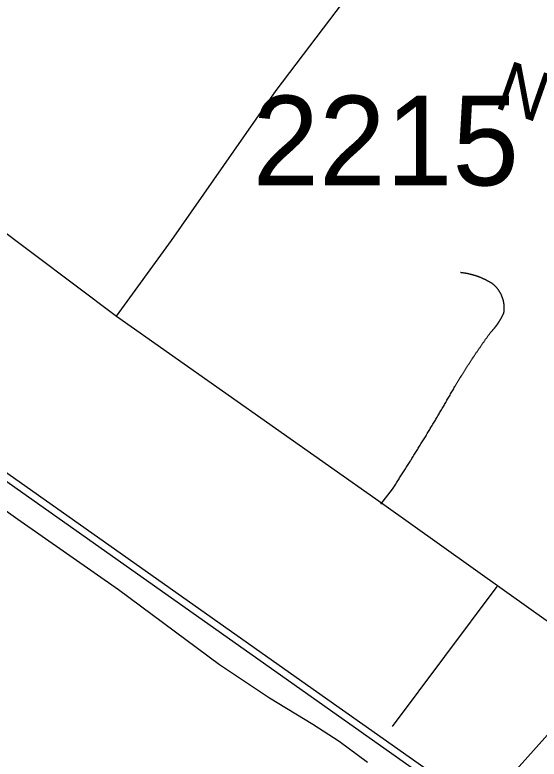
# Model space of a CAD drawing. Extents: x 1268485 to 1426702, y 514839 to 616766.
# Drawn here: x 1369750 to 1370614, y 560134 to 561360 of the extents above; entities that cross this region are included whole.
import ezdxf

# ---------------------------------------------------------------- set-up
doc = ezdxf.new("R2010")
doc.units = 0
for name, color, linetype in [('Old_Level_14', 7, 'Continuous'), ('Old_Level_29', 7, 'Continuous'), ('Old_Level_32', 7, 'Continuous'), ('Old_Level_35', 7, 'Continuous'), ('Old_Level_44', 7, 'Continuous'), ('Old_Level_56', 7, 'Continuous'), ('Old_Level_8', 7, 'Continuous')]:
    doc.layers.add(name, color=color, linetype=linetype)

msp = doc.modelspace()

# ---------------------------------------------------------------- linework, layer by layer
at = {"layer": 'Old_Level_29'}
for points in [[(1368972.481, 561534.001), (1369090.543, 561459.092), (1369124.95, 561432.044), (1369198.557, 561372.11), (1369339.873, 561277.445), (1369564.136, 561126.841), (1369620.663, 561086.27), (1369710.982, 561018.652), (1369917.596, 560863.697)], [(1369917.596, 560863.697), (1370354.034, 560556.233), (1370604.962, 560377.573), (1370891.04, 560175.005), (1371260.915, 559960.555), (1371459.987, 559825.933), (1371710.67, 559687.009), (1371821.388, 559623.387), (1371872.385, 559590.807), (1372057.676, 559476.31), (1372149.513, 559402.807), (1372876.995, 558596.938)]]:
    msp.add_lwpolyline(points, dxfattribs=at)
at = {"layer": 'Old_Level_32'}
msp.add_lwpolyline([(1369917.596, 560863.697), (1370008.154, 560987.967), (1370180.758, 561235.308), (1370324.548, 561425.289), (1370330.792, 561434.325)], dxfattribs=at)
at = {"layer": 'Old_Level_35'}
for p, q in [((1370353.333, 560553.649), (1370372.301, 560578.768)), ((1370544.237, 560418.059), (1370372.096, 560187.631))]:
    msp.add_line(p, q, dxfattribs=at)
for points in [[(1370537.47, 560916.899), (1370536.958, 560917.206), (1370536.547, 560917.514), (1370536.035, 560917.821), (1370535.625, 560918.078), (1370535.112, 560918.386), (1370534.599, 560918.693), (1370534.087, 560918.949), (1370533.677, 560919.257), (1370533.164, 560919.564), (1370532.651, 560919.821), (1370532.139, 560920.129), (1370531.626, 560920.385), (1370531.114, 560920.692), (1370530.601, 560920.949), (1370530.088, 560921.205), (1370529.576, 560921.512), (1370529.166, 560921.769), (1370528.653, 560922.025), (1370528.14, 560922.23), (1370527.628, 560922.538), (1370527.115, 560922.794), (1370526.602, 560923.05), (1370526.09, 560923.307), (1370525.475, 560923.563), (1370524.962, 560923.82), (1370524.449, 560924.075), (1370524.039, 560924.332), (1370523.527, 560924.588), (1370523.014, 560924.793), (1370522.501, 560924.998), (1370521.989, 560925.255), (1370521.374, 560925.511), (1370520.861, 560925.665), (1370520.348, 560925.921), (1370519.836, 560926.178), (1370519.426, 560926.383), (1370518.708, 560926.639), (1370518.298, 560926.793), (1370517.785, 560927.049), (1370517.273, 560927.254), (1370516.657, 560927.511), (1370516.145, 560927.664), (1370515.632, 560927.869), (1370515.12, 560928.074), (1370514.504, 560928.331), (1370513.992, 560928.484), (1370513.479, 560928.689), (1370512.966, 560928.894), (1370512.351, 560929.048), (1370511.839, 560929.253), (1370511.326, 560929.459), (1370510.711, 560929.612), (1370510.301, 560929.817), (1370509.788, 560930.022), (1370509.173, 560930.125), (1370508.66, 560930.33), (1370508.148, 560930.484), (1370507.533, 560930.689), (1370507.02, 560930.791), (1370506.405, 560930.996), (1370505.892, 560931.15), (1370505.38, 560931.304), (1370504.764, 560931.457), (1370504.252, 560931.612), (1370503.637, 560931.765), (1370503.124, 560931.919), (1370502.611, 560932.073), (1370501.996, 560932.175), (1370501.484, 560932.329), (1370500.868, 560932.483), (1370500.356, 560932.637), (1370499.741, 560932.739), (1370499.228, 560932.893), (1370498.715, 560932.995), (1370498.1, 560933.149), (1370497.588, 560933.252), (1370496.972, 560933.355), (1370496.46, 560933.508), (1370495.845, 560933.61), (1370495.332, 560933.713), (1370494.717, 560933.815), (1370494.204, 560933.918), (1370493.589, 560934.021), (1370493.076, 560934.123), (1370492.461, 560934.226), (1370492.051, 560934.328), (1370491.333, 560934.431), (1370490.923, 560934.482), (1370490.206, 560934.585), (1370489.796, 560934.687), (1370489.078, 560934.738), (1370488.668, 560934.79), (1370487.95, 560934.943), (1370487.54, 560934.995), (1370486.925, 560935.046), (1370486.412, 560935.148), (1370485.797, 560935.2), (1370485.284, 560935.251), (1370484.669, 560935.303)], [(1370556.027, 560868.916), (1370556.027, 560869.429), (1370556.13, 560869.993), (1370556.232, 560870.506), (1370556.232, 560871.07), (1370556.335, 560871.634), (1370556.335, 560872.146), (1370556.335, 560872.71), (1370556.54, 560873.274), (1370556.54, 560873.735), (1370556.54, 560874.3), (1370556.643, 560874.863), (1370556.643, 560875.427), (1370556.643, 560875.94), (1370556.643, 560876.503), (1370556.643, 560877.068), (1370556.643, 560877.58), (1370556.643, 560878.144), (1370556.643, 560878.708), (1370556.643, 560879.169), (1370556.54, 560879.733), (1370556.54, 560880.297), (1370556.54, 560880.861), (1370556.54, 560881.374), (1370556.335, 560881.937), (1370556.335, 560882.502), (1370556.232, 560883.014), (1370556.232, 560883.578), (1370556.13, 560884.039), (1370556.13, 560884.603), (1370556.027, 560885.167), (1370555.925, 560885.68), (1370555.72, 560886.243), (1370555.72, 560886.756), (1370555.617, 560887.32), (1370555.515, 560887.833), (1370555.412, 560888.396), (1370555.207, 560888.858), (1370555.105, 560889.422), (1370555.002, 560889.934), (1370554.9, 560890.499), (1370554.797, 560891.011), (1370554.49, 560891.524), (1370554.387, 560892.087), (1370554.284, 560892.549), (1370553.977, 560893.062), (1370553.874, 560893.625), (1370553.772, 560894.138), (1370553.464, 560894.651), (1370553.362, 560895.112), (1370553.157, 560895.625), (1370552.849, 560896.138), (1370552.747, 560896.701), (1370552.542, 560897.163), (1370552.234, 560897.675), (1370552.131, 560898.136), (1370551.926, 560898.649), (1370551.619, 560899.111), (1370551.414, 560899.623), (1370551.106, 560900.136), (1370550.901, 560900.649), (1370550.594, 560901.059), (1370550.388, 560901.571), (1370550.081, 560902.084), (1370549.876, 560902.494), (1370549.466, 560903.007), (1370549.261, 560903.417), (1370548.953, 560903.93), (1370548.748, 560904.39), (1370548.338, 560904.801), (1370548.133, 560905.313), (1370547.825, 560905.775), (1370547.518, 560906.185), (1370547.21, 560906.646), (1370546.903, 560907.056), (1370546.493, 560907.518), (1370546.287, 560907.928), (1370545.877, 560908.389), (1370545.467, 560908.799), (1370545.262, 560909.261), (1370544.852, 560909.619), (1370544.545, 560910.081), (1370544.134, 560910.491), (1370543.724, 560910.901), (1370543.519, 560911.311), (1370543.109, 560911.67), (1370542.802, 560912.08), (1370542.391, 560912.49), (1370541.981, 560912.9), (1370541.674, 560913.259), (1370541.161, 560913.618), (1370540.751, 560913.977), (1370540.341, 560914.387), (1370540.033, 560914.746), (1370539.623, 560915.105), (1370539.111, 560915.515), (1370538.701, 560915.823), (1370538.393, 560916.181), (1370537.88, 560916.54), (1370537.47, 560916.899)], [(1370534.087, 560836.826), (1370534.394, 560837.133), (1370534.599, 560837.39), (1370534.907, 560837.698), (1370535.215, 560837.954), (1370535.522, 560838.261), (1370535.727, 560838.569), (1370536.035, 560838.826), (1370536.24, 560839.133), (1370536.547, 560839.389), (1370536.753, 560839.697), (1370537.163, 560840.004), (1370537.368, 560840.261), (1370537.675, 560840.568), (1370537.88, 560840.876), (1370538.085, 560841.184), (1370538.393, 560841.44), (1370538.598, 560841.747), (1370538.906, 560842.055), (1370539.111, 560842.362), (1370539.418, 560842.67), (1370539.623, 560842.927), (1370539.828, 560843.234), (1370540.136, 560843.542), (1370540.341, 560843.9), (1370540.649, 560844.208), (1370540.854, 560844.515), (1370541.161, 560844.823), (1370541.366, 560845.13), (1370541.674, 560845.387), (1370541.879, 560845.695), (1370542.084, 560846.002), (1370542.391, 560846.31), (1370542.597, 560846.617), (1370542.904, 560846.925), (1370543.109, 560847.233), (1370543.417, 560847.54), (1370543.622, 560847.899), (1370543.724, 560848.206), (1370544.032, 560848.565), (1370544.237, 560848.873), (1370544.545, 560849.181), (1370544.75, 560849.488), (1370544.955, 560849.796), (1370545.262, 560850.103), (1370545.365, 560850.462), (1370545.672, 560850.769), (1370545.877, 560851.129), (1370546.082, 560851.436), (1370546.39, 560851.744), (1370546.493, 560852.051), (1370546.8, 560852.359), (1370547.005, 560852.769), (1370547.21, 560853.077), (1370547.415, 560853.384), (1370547.62, 560853.692), (1370547.825, 560854.05), (1370548.133, 560854.358), (1370548.235, 560854.665), (1370548.543, 560855.075), (1370548.748, 560855.383), (1370548.851, 560855.691), (1370549.158, 560856.05), (1370549.363, 560856.357), (1370549.466, 560856.665), (1370549.773, 560857.075), (1370549.876, 560857.383), (1370550.081, 560857.741), (1370550.388, 560858.049), (1370550.491, 560858.459), (1370550.799, 560858.766), (1370550.901, 560859.074), (1370551.106, 560859.433), (1370551.414, 560859.741), (1370551.516, 560860.151), (1370551.721, 560860.459), (1370551.926, 560860.817), (1370552.131, 560861.125), (1370552.234, 560861.484), (1370552.542, 560861.894), (1370552.644, 560862.201), (1370552.849, 560862.56), (1370552.952, 560862.867), (1370553.259, 560863.227), (1370553.362, 560863.585), (1370553.464, 560863.944), (1370553.772, 560864.303), (1370553.874, 560864.61), (1370554.079, 560865.02), (1370554.284, 560865.38), (1370554.49, 560865.687), (1370554.592, 560866.046), (1370554.797, 560866.456), (1370555.002, 560866.763), (1370555.105, 560867.123), (1370555.207, 560867.481), (1370555.515, 560867.789), (1370555.617, 560868.199), (1370555.72, 560868.558), (1370556.027, 560868.916)], [(1370475.237, 560747.577), (1370475.75, 560748.5), (1370476.262, 560749.423), (1370476.877, 560750.396), (1370477.39, 560751.319), (1370478.005, 560752.242), (1370478.518, 560753.114), (1370479.133, 560754.087), (1370479.646, 560755.01), (1370480.261, 560755.933), (1370480.773, 560756.856), (1370481.286, 560757.727), (1370481.901, 560758.701), (1370482.414, 560759.624), (1370483.029, 560760.546), (1370483.644, 560761.418), (1370484.157, 560762.392), (1370484.772, 560763.315), (1370485.284, 560764.237), (1370485.9, 560765.109), (1370486.412, 560766.083), (1370487.027, 560767.006), (1370487.54, 560767.877), (1370488.155, 560768.8), (1370488.668, 560769.774), (1370489.283, 560770.646), (1370489.898, 560771.568), (1370490.411, 560772.491), (1370491.026, 560773.362), (1370491.539, 560774.337), (1370492.154, 560775.259), (1370492.769, 560776.13), (1370493.281, 560777.053), (1370493.897, 560777.925), (1370494.512, 560778.899), (1370495.024, 560779.771), (1370495.64, 560780.693), (1370496.255, 560781.616), (1370496.767, 560782.487), (1370497.383, 560783.461), (1370497.998, 560784.333), (1370498.51, 560785.255), (1370499.125, 560786.127), (1370499.741, 560787.05), (1370500.253, 560787.921), (1370500.868, 560788.895), (1370501.484, 560789.766), (1370502.099, 560790.689), (1370502.611, 560791.561), (1370503.227, 560792.432), (1370503.842, 560793.355), (1370504.457, 560794.227), (1370505.175, 560795.2), (1370505.585, 560796.072), (1370506.2, 560796.943), (1370506.917, 560797.866), (1370507.533, 560798.738), (1370508.045, 560799.711), (1370508.66, 560800.583), (1370509.276, 560801.454), (1370509.891, 560802.377), (1370510.506, 560803.249), (1370511.121, 560804.12), (1370511.736, 560805.043), (1370512.249, 560805.915), (1370512.864, 560806.837), (1370513.479, 560807.708), (1370514.094, 560808.631), (1370514.709, 560809.503), (1370515.325, 560810.374), (1370516.042, 560811.246), (1370516.657, 560812.169), (1370517.273, 560813.04), (1370517.785, 560813.963), (1370518.4, 560814.834), (1370519.016, 560815.705), (1370519.631, 560816.628), (1370520.246, 560817.5), (1370520.861, 560818.371), (1370521.476, 560819.243), (1370522.091, 560820.114), (1370522.706, 560820.986), (1370523.424, 560821.96), (1370524.039, 560822.831), (1370524.654, 560823.703), (1370525.27, 560824.574), (1370525.885, 560825.445), (1370526.5, 560826.317), (1370527.115, 560827.188), (1370527.73, 560828.06), (1370528.345, 560828.931), (1370528.961, 560829.803), (1370529.576, 560830.674), (1370530.293, 560831.546), (1370530.909, 560832.417), (1370531.626, 560833.289), (1370532.241, 560834.212), (1370532.857, 560835.083), (1370533.472, 560835.955), (1370534.087, 560836.826)], [(1370372.301, 560578.768), (1370373.326, 560580.46), (1370374.351, 560582.1), (1370375.479, 560583.792), (1370376.607, 560585.432), (1370377.735, 560587.124), (1370378.76, 560588.815), (1370379.888, 560590.507), (1370381.015, 560592.199), (1370382.041, 560593.891), (1370383.169, 560595.582), (1370384.091, 560597.172), (1370385.219, 560598.863), (1370386.347, 560600.555), (1370387.372, 560602.246), (1370388.5, 560603.938), (1370389.628, 560605.63), (1370390.653, 560607.322), (1370391.781, 560609.013), (1370392.703, 560610.705), (1370393.831, 560612.396), (1370394.856, 560614.088), (1370395.984, 560615.729), (1370397.01, 560617.42), (1370398.137, 560619.112), (1370399.163, 560620.803), (1370400.29, 560622.496), (1370401.418, 560624.187), (1370402.341, 560625.879), (1370403.469, 560627.57), (1370404.494, 560629.262), (1370405.519, 560630.954), (1370406.647, 560632.696), (1370407.672, 560634.389), (1370408.8, 560636.08), (1370409.723, 560637.772), (1370410.851, 560639.463), (1370411.876, 560641.104), (1370413.004, 560642.796), (1370414.029, 560644.539), (1370414.952, 560646.23), (1370416.079, 560647.922), (1370417.105, 560649.613), (1370418.232, 560651.305), (1370419.258, 560653.048), (1370420.283, 560654.74), (1370421.411, 560656.432), (1370422.333, 560658.123), (1370423.359, 560659.866), (1370424.487, 560661.558), (1370425.512, 560663.249), (1370426.537, 560664.992), (1370427.665, 560666.684), (1370428.588, 560668.376), (1370429.613, 560670.068), (1370430.638, 560671.811), (1370431.766, 560673.502), (1370432.791, 560675.245), (1370433.714, 560676.937), (1370434.739, 560678.628), (1370435.867, 560680.371), (1370436.892, 560682.063), (1370437.917, 560683.754), (1370438.84, 560685.497), (1370439.968, 560687.189), (1370440.993, 560688.932), (1370442.018, 560690.624), (1370443.044, 560692.367), (1370443.966, 560694.059), (1370444.992, 560695.802), (1370446.12, 560697.493), (1370447.145, 560699.236), (1370448.17, 560700.928), (1370449.093, 560702.671), (1370450.118, 560704.362), (1370451.143, 560706.105), (1370452.169, 560707.797), (1370453.091, 560709.54), (1370454.219, 560711.231), (1370455.244, 560713.026), (1370456.27, 560714.666), (1370457.295, 560716.46), (1370458.218, 560718.203), (1370459.243, 560719.895), (1370460.268, 560721.638), (1370461.293, 560723.33), (1370462.216, 560725.072), (1370463.241, 560726.815), (1370464.267, 560728.507), (1370465.292, 560730.25), (1370466.215, 560731.993), (1370467.24, 560733.685), (1370468.265, 560735.428), (1370469.29, 560737.171), (1370470.213, 560738.913), (1370471.238, 560740.606), (1370472.264, 560742.399), (1370473.289, 560744.142), (1370474.212, 560745.834), (1370475.237, 560747.577)], [(1370169.709, 560234.229), (1370087.176, 560289.132), (1369920.674, 560412.625), (1369755.094, 560528.684), (1369595.974, 560641.924)], [(1370330.983, 560128.268), (1370284.333, 560162.82), (1370240.965, 560190.861), (1370169.709, 560234.229)]]:
    msp.add_lwpolyline(points, dxfattribs=at)
at = {"layer": 'Old_Level_44'}
for points in [[(1373137.633, 557794.007), (1373072.427, 557912.63), (1373023.112, 557993.42), (1372971.849, 558072.673), (1372937.605, 558122.962), (1372895.262, 558182.478), (1372861.018, 558229.128), (1372829.85, 558267.523), (1372798.374, 558305.817), (1372777.152, 558333.242), (1372743.831, 558370.562), (1372714.918, 558402.192), (1372665.706, 558455.505), (1372623.773, 558498.514), (1372592.605, 558528.555), (1372555.388, 558565.361), (1372521.144, 558597.504), (1372449.171, 558660.711), (1372360.588, 558733.197), (1372304.096, 558775.13), (1372194.291, 558854.434), (1370721.504, 559895.688), (1369067.964, 561062.23)], [(1369442.492, 560813.142), (1370213.385, 560269.191), (1371025.597, 559696.736), (1372239.915, 558835.774), (1372305.122, 558789.125), (1372362.126, 558746.679), (1372416.978, 558704.182), (1372450.299, 558676.192), (1372513.352, 558624.416), (1372554.875, 558585.046), (1372590.144, 558553.93), (1372626.336, 558517.687), (1372671.857, 558471.037), (1372732.963, 558403.729), (1372806.577, 558317.761), (1372878.14, 558228.615), (1372962.006, 558111.633), (1372985.382, 558077.337), (1373025.265, 558016.232), (1373053.254, 557970.608), (1373077.45, 557930.725), (1373097.238, 557895.559), (1373113.745, 557865.519)]]:
    msp.add_lwpolyline(points, dxfattribs=at)
at = {"layer": 'Old_Level_56'}
msp.add_lwpolyline([(1375131.053, 560945.331), (1374464.492, 560745.049), (1373941.188, 560593.706), (1373604.951, 560490.823), (1373427.487, 560432.366), (1373051.242, 560330.088), (1372727.325, 560242.765), (1372414.135, 560201.246), (1372169.874, 560184.354), (1371918.596, 560325.679), (1371740.796, 560439.312), (1371596.318, 560518.458), (1371359.549, 560575.45), (1371218.182, 560610.312), (1371190.259, 560614.876), (1370933.785, 560508.186), (1370903.218, 560480.787), (1370684.208, 560237.277), (1370290.754, 559797.182), (1370242.186, 559770.147), (1369717.746, 559761.096)], dxfattribs=at)

# ---------------------------------------------------------------- texts
at = {"layer": 'Old_Level_14'}
msp.add_text('NCDOT OUT OF SERVICE', height=82.02083, rotation=340.589961, dxfattribs=at).set_placement((1370537.431, 561208.25))
at = {"layer": 'Old_Level_8'}
msp.add_text('2215', height=147.6375, dxfattribs=at).set_placement((1370141.671, 561079.047))

doc.saveas('drawing.dxf')
